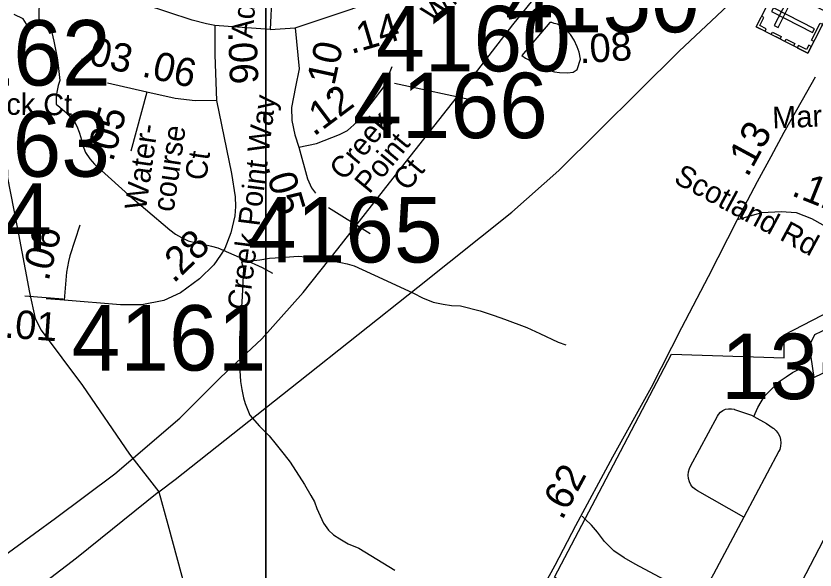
# Model space of a CAD drawing. Extents: x 1662474 to 1856135, y 779280 to 917889.
# Drawn here: x 1729937 to 1733452, y 821591 to 824030 of the extents above; entities that cross this region are included whole.
import ezdxf

# ---------------------------------------------------------------- set-up
doc = ezdxf.new("R2010")
doc.units = 0
for name, color, linetype in [('Cogo Default Point CELL', 7, 'Continuous'), ('Exist Boundary Political City Limit New', 7, 'Continuous'), ('Exist Cultural Cemetery CELL', 7, 'Continuous'), ('Exist Hydrographic Creek Single Shore', 7, 'Continuous'), ('Exist Hydrographic Misc Water Feature', 7, 'Continuous'), ('Exist Hydrographic Pond Under 1500 Sq Ft', 7, 'Continuous'), ('Exist Railroad Mainline', 7, 'Continuous'), ('Exist Road Non-System Type 51', 7, 'Continuous'), ('Exist Road Secondary Mileage Tenths English Label', 7, 'Continuous'), ('Exist Road Secondary Type 51 Attributed', 7, 'Continuous'), ('Exist Road Secondary Type 51 Label', 7, 'Continuous'), ('Exist Utilities Electrical Transmission Line', 7, 'Continuous'), ('Map Preparation Boundary City Limit Buffer Line', 7, 'Continuous'), ('Map Preparation Inset Cut Line', 7, 'Continuous'), ('Prop DGN Element Guardrail', 7, 'Continuous')]:
    doc.layers.add(name, color=color, linetype=linetype)

msp = doc.modelspace()

# ---------------------------------------------------------------- linework, layer by layer
at = {"layer": 'Exist Boundary Political City Limit New'}
msp.add_lwpolyline([(1733426.5, 822577.8), (1733446.8, 822438.1), (1733605.6, 822515.4), (1733594.6, 822312.3), (1733581.6, 822072.1), (1733569, 821838.6), (1733565.1, 821768.3), (1733562.5, 821739.2), (1733560.6, 821718.8), (1733488.1, 821720.8), (1733162.1, 821094.5), (1733154.8, 821080.2), (1732306.9, 821560.4), (1732517.8, 821961.8), (1732821.5, 822541.1), (1733316.4, 822524.9), (1733316.6, 822626.2), (1733694.1, 822821.7), (1733713.4, 822787.2), (1733727.9, 822758.4), (1733450.4, 822626.2), (1733426.5, 822577.8)], dxfattribs=at)
at = {"layer": 'Exist Cultural Cemetery CELL'}
for points in [[(1733194, 823982.7), (1733284.6, 824160), (1733511.3, 824044.2), (1733420.7, 823866.9)], [(1733273.2, 823988.1), (1733289.8, 823979.6), (1733343.4, 824084.5), (1733326.7, 824093)], [(1733269.7, 824066.5), (1733261.2, 824049.9), (1733441.8, 823957.6), (1733450.3, 823974.2)], [(1733232.6, 823963), (1733237.7, 823973.1), (1733209.1, 823987.8), (1733227.5, 824023.9), (1733217.6, 824029), (1733194, 823982.7)], [(1733436.7, 823923.3), (1733475.3, 823998.8), (1733485.4, 823993.7), (1733446.8, 823918.1)], [(1733298.6, 823929.3), (1733260, 823949), (1733265.2, 823959.1), (1733303.8, 823939.4)], [(1733358.4, 823898.7), (1733319.9, 823918.4), (1733325.1, 823928.5), (1733363.6, 823908.8)], [(1733435.7, 823896.4), (1733425.5, 823901.6), (1733415.5, 823882), (1733379.5, 823900.4), (1733374.5, 823890.5), (1733420.7, 823866.9)]]:
    msp.add_lwpolyline(points, close=True, dxfattribs=at)
at = {"layer": 'Exist Hydrographic Creek Single Shore'}
msp.add_lwpolyline([(1729924.1, 824700), (1729937.5, 824692.7), (1729957.4, 824682.9), (1729964, 824670.1), (1729973.1, 824638.1), (1729992.9, 824578.8), (1729998.9, 824551.2), (1730012.8, 824526.6), (1730017, 824481.6), (1730032, 824339.7), (1730040.1, 824254.4), (1730040.9, 824204.2), (1730039.2, 824112.4), (1730037.2, 824016.1), (1730031.1, 823999.8), (1730007.8, 823974.8), (1729995.2, 823979.3), (1729983.9, 823994.5), (1729968.8, 824017.4), (1729929.6, 824036)], dxfattribs=at)
at = {"layer": 'Exist Hydrographic Misc Water Feature'}
for points in [[(1730089.7, 823976.5), (1730103, 823918.7), (1730118.4, 823846.2), (1730122.1, 823812.4), (1730129.3, 823745.9), (1730123.1, 823723.8), (1730118.8, 823702.6), (1730114.5, 823678.1), (1730114.1, 823641.9), (1730130.1, 823628.5), (1730152.1, 823610), (1730191.6, 823569.8), (1730205.4, 823545.7), (1730215.2, 823519.2), (1730222.8, 823495.3), (1730228.5, 823467.3), (1730242.3, 823429.2), (1730262, 823401), (1730281.9, 823378.4), (1730313.6, 823349.9), (1730432.4, 823243.2), (1730506.2, 823180.2), (1730613.4, 823089.4), (1730639.1, 823069.2), (1730664.9, 823054.6), (1730694.8, 823040.1), (1730730.9, 823032), (1730760.9, 823025.7), (1730796.9, 823017.5), (1730824.6, 823009.5), (1730942.5, 822957.9), (1731020, 822923.5), (1731065.6, 822898)], [(1730929.5, 822948.1), (1730937.7, 822919.2), (1730932.4, 822794.6), (1730923, 822656.9), (1730920.3, 822608.6), (1730919.9, 822570.8), (1730921.1, 822469.1), (1730924.6, 822420.6), (1730930.1, 822385.2), (1730937.7, 822348.9), (1730945.7, 822325), (1730965.2, 822272.8), (1731008.9, 822224.4), (1731050.3, 822181.7), (1731081.9, 822143.3), (1731117.6, 822099.1), (1731143.4, 822066.5), (1731206.1, 821967.7), (1731234, 821919.5), (1731249.6, 821891.3), (1731261.3, 821861.5), (1731275, 821829.2), (1731290.6, 821796.8), (1731312.4, 821766.9), (1731334.3, 821746.8), (1731362, 821728.1), (1731398.1, 821706.1), (1731445.8, 821687.8), (1731603.1, 821590.3)], [(1730929.5, 822948.1), (1730943.9, 822948.7), (1731010.1, 822956.4), (1731052.1, 822963.7), (1731102.2, 822967.6), (1731178.5, 822972.6), (1731212.5, 822970.2), (1731246.5, 822965.5), (1731274.6, 822961.6), (1731366.5, 822945), (1731394.4, 822938.7), (1731424.3, 822929.9), (1731550, 822873.1), (1731685.6, 822809.7), (1731725.3, 822789.2), (1731773.1, 822770.9), (1731817, 822761.8), (1731853.3, 822756.2), (1731893.3, 822753.7), (1731979, 822732.3), (1732040.9, 822712.2), (1732086.6, 822695.6), (1732184.7, 822658.3), (1732242.3, 822631.7), (1732322, 822594.8), (1732356.1, 822582.7)]]:
    msp.add_lwpolyline(points, dxfattribs=at)
at = {"layer": 'Exist Hydrographic Pond Under 1500 Sq Ft'}
msp.add_lwpolyline([(1732161.9, 823856.3), (1732177.9, 823844.5), (1732205.8, 823829.9), (1732227.8, 823813.9), (1732255.9, 823801.9), (1732279.8, 823791.6), (1732305.7, 823783.7), (1732327.8, 823781.5), (1732363.7, 823779.2), (1732387.9, 823782.8), (1732406, 823794.7), (1732420.3, 823840.4), (1732414.6, 823870.9), (1732406.6, 823894.8), (1732392.6, 823923), (1732377, 823948.8), (1732363.1, 823961.3), (1732347.3, 823977.3), (1732331.3, 823987.5), (1732319.2, 823993.5), (1732305.1, 823997), (1732295.2, 824001.3), (1732285.2, 824001.5), (1732161.9, 823856.3)], dxfattribs=at)
at = {"layer": 'Exist Railroad Mainline'}
msp.add_lwpolyline([(1729832.8, 821616.9), (1730111.3, 821819.9), (1730371.6, 822015.1), (1730658.5, 822260.2), (1730836.6, 822438.5), (1731018.8, 822608.6), (1731201, 822812.6), (1731353.2, 823005.2), (1731649.6, 823384.2), (1731878.9, 823675.8), (1732122.6, 823991.2), (1732418.8, 824358.4), (1732709, 824711.1), (1733015.2, 825088.1), (1733226.3, 825353.9)], dxfattribs=at)
at = {"layer": 'Exist Road Non-System Type 51'}
msp.add_line((1730144.5, 822783.8), (1729976, 822796.6), dxfattribs=at)
for points in [[(1733183.4, 822267.2), (1733200.8, 822306.9), (1733230.2, 822356.5), (1733270.4, 822396.7), (1733294.6, 822420.9), (1733325.4, 822442.2), (1733353.5, 822461), (1733385.6, 822477.1), (1733407.1, 822485.2)], [(1733139, 821823.5), (1732935, 821939.2), (1732926.2, 821945.1), (1732915.2, 821955.1), (1732906.2, 821966.9), (1732899.6, 821980.2), (1732895.5, 821994.6), (1732894.1, 822009.4), (1732895.5, 822024.2), (1732899.6, 822038.6), (1732903.9, 822047.9), (1733023.8, 822269.2), (1733028.1, 822276.2), (1733036.9, 822285.8), (1733047.4, 822293.4), (1733059.2, 822298.8), (1733072, 822301.4), (1733085, 822301.4), (1733096.9, 822299), (1733098.5, 822298.4), (1733173.2, 822272.9), (1733183.4, 822267.2)], [(1733183.4, 822267.2), (1733239.6, 822235.7), (1733268, 822216.1), (1733270.9, 822214), (1733281.6, 822204.2), (1733290.5, 822192.6), (1733297, 822179.5), (1733301, 822165.4), (1733302.4, 822150.9), (1733301, 822136.4), (1733297, 822122.4), (1733293.1, 822113.9), (1733139, 821823.5)], [(1732940.2, 821457.4), (1732920.9, 821472.1), (1732834.5, 821524.4), (1732660.9, 821617.7), (1732613.4, 821644.7), (1732566.9, 821676.4), (1732525.9, 821717.4), (1732495.6, 821757.2), (1732469.1, 821788.4), (1732440.2, 821816.4), (1732427.4, 821828.8)], [(1733139, 821823.5), (1733005.9, 821572.8), (1732992.4, 821550.2), (1732976, 821521.1), (1732940.2, 821457.4)]]:
    msp.add_lwpolyline(points, dxfattribs=at)
at = {"layer": 'Exist Road Secondary Type 51 Attributed'}
for points in [[(1731069.4, 824277.8), (1731055, 823970.1)], [(1730812.2, 823987.9), (1730775.9, 823996.1), (1730712, 824011.2), (1730604.7, 824046.8), (1730501.7, 824080.8), (1730442.7, 824110.3)], [(1731165.7, 823977.5), (1731397.8, 824056.1), (1731571.5, 824117.6), (1731660, 824125), (1731755.9, 824095.5), (1731837.1, 824043.9)], [(1730812.2, 823987.9), (1730811.6, 823940.7), (1730811.6, 823859.5), (1730819, 823658.3)], [(1731055, 823970.1), (1730871.2, 823983.2), (1730812.2, 823987.9)], [(1731055, 823970.1), (1731165.7, 823977.5)], [(1731165.7, 823977.5), (1731183.4, 823797.2), (1731166.2, 823718.1), (1731149.6, 823627.5), (1731151.2, 823570.5), (1731163.8, 823507.1), (1731181.9, 823452.9)], [(1731181.9, 823452.9), (1731258.6, 823468.9), (1731292.6, 823481.5), (1731360.7, 823508.2), (1731395.2, 823525.6), (1731438.7, 823564.6), (1731556.7, 823719.4), (1731592.7, 823808.2)], [(1733111.7, 823133.8), (1733200, 823300.9), (1733259.3, 823412), (1733316.1, 823518.2), (1733397.6, 823661.3), (1733454.4, 823762.5)], [(1730513.2, 823694.7), (1730339.4, 823734.2)], [(1730513.2, 823694.7), (1730442.4, 823435.7)], [(1730819, 823658.3), (1730725.9, 823656.3), (1730636.8, 823666.4), (1730513.2, 823694.7)], [(1730819, 823658.3), (1730885.8, 823336.6), (1730901.9, 823234.7), (1730902.7, 823191.4), (1730899.9, 823150.9), (1730881.9, 823075), (1730855.9, 823007.1), (1730837, 822977), (1730808, 822934.3), (1730744.5, 822872.9), (1730661.2, 822811.4), (1730587.8, 822777.7), (1730490.7, 822757.9), (1730397.5, 822757.9), (1730148.6, 822779.2)], [(1731181.9, 823452.9), (1731218.8, 823312.7), (1731236.9, 823273.2), (1731254, 823249.7)], [(1733111.7, 823133.8), (1733218.6, 823165), (1733303.2, 823169.4), (1733370, 823165), (1733436.8, 823138.3), (1733486.2, 823110.7), (1733527.8, 823071.7), (1733585, 823019.7), (1733618.8, 822983.3), (1733647.4, 822946.9), (1733668.2, 822918.3)], [(1731344.2, 820425.6), (1731465.7, 820551), (1731670.8, 820763.5), (1731881, 820987.7), (1732013.4, 821129.2), (1732080.7, 821211.9), (1732134.1, 821285.5), (1732215.4, 821440.4), (1732308.9, 821612), (1732400.4, 821787.2), (1732563, 822089.4), (1732732.8, 822395.7), (1732866.4, 822658.6), (1732984.3, 822883.3), (1733111.7, 823133.8)], [(1730217.2, 823109.6), (1730174.4, 822975), (1730167.6, 822949.4), (1730159, 822902.8), (1730148.6, 822779.2)], [(1730148.6, 822779.2), (1730070.5, 822784.7)]]:
    msp.add_lwpolyline(points, dxfattribs=at)
at = {"layer": 'Exist Road Secondary Type 51 Label'}
for points in [[(1731970.6, 823653.2), (1731602.1, 823733.2)], [(1731970.6, 823653.2), (1731602.1, 823733.2)], [(1731495.3, 823071.5), (1731312.6, 823185.4)], [(1731495.3, 823071.5), (1731312.6, 823185.4)]]:
    msp.add_lwpolyline(points, dxfattribs=at)
at = {"layer": 'Exist Utilities Electrical Transmission Line'}
for points in [[(1730565.2, 821935.3), (1730637, 821989.3), (1731180, 822419.9), (1731704.9, 822836.6), (1732118.8, 823166.5), (1732325.1, 823350.4), (1732855.2, 823875.1), (1733306.3, 824300.7), (1733716.8, 824700.5), (1734297.2, 825244.8), (1734891.9, 825804.6), (1735565.4, 826444), (1736170.1, 827026), (1736714.2, 827536.6), (1737159, 827958.1), (1737697.3, 828480.8), (1738178.6, 828946), (1738682.2, 829427), (1739214.1, 829931.6), (1739728.1, 830438.6), (1740322.8, 831008.6)], [(1729803.5, 823803), (1729944.1, 823093.2), (1729997.2, 822812.3), (1730021.9, 822698.2), (1730047.5, 822647.8), (1730229, 822403.8), (1730436, 822101.5), (1730565.2, 821935.3)], [(1730565.2, 821935.3), (1730202.7, 821643.6), (1729725.3, 821278.5)], [(1730565.2, 821935.3), (1730605.1, 821792.3), (1730666.3, 821564.7), (1730814.4, 820995), (1730914.8, 820645.8), (1730956.9, 820475.3)]]:
    msp.add_lwpolyline(points, dxfattribs=at)
at = {"layer": 'Map Preparation Boundary City Limit Buffer Line'}
msp.add_lwpolyline([(1733426.5, 822577.8), (1733446.8, 822438.1), (1733605.6, 822515.4), (1733594.6, 822312.3), (1733581.6, 822072.1), (1733569, 821838.6), (1733565.1, 821768.3), (1733562.5, 821739.2), (1733560.6, 821718.8), (1733488.1, 821720.8), (1733162.1, 821094.5), (1733154.8, 821080.2), (1732306.9, 821560.4), (1732517.8, 821961.8), (1732821.5, 822541.1), (1733316.4, 822524.9), (1733316.6, 822626.2), (1733694.1, 822821.7), (1733713.4, 822787.2), (1733727.9, 822758.4), (1733450.4, 822626.2), (1733426.5, 822577.8)], dxfattribs=at)
at = {"layer": 'Map Preparation Inset Cut Line'}
for points in [[(1731035.7, 782767.4), (1668486.3, 782767.4), (1668486.3, 826588.1), (1731035.7, 826588.1)], [(1793585.1, 782767.4), (1731035.7, 782767.4), (1731035.7, 826588.1), (1793585.1, 826588.1)]]:
    msp.add_lwpolyline(points, close=True, dxfattribs=at)

# ---------------------------------------------------------------- texts
at = {"layer": 'Cogo Default Point CELL'}
for s, p in [('4150', (1732088.2, 823958.2)), ('4160', (1731521.4, 823786.4)), ('4162', (1729496.8, 823724)), ('4166', (1731420, 823492.4)), ('4163', (1729493.7, 823322.6)), ('4164', (1729238.5, 823005.7)), ('4165', (1730957.4, 822945)), ('4161', (1730181.9, 822469.3)), ('1366', (1733038, 822343.4))]:
    msp.add_text(s, height=288, dxfattribs=at).set_placement(p)
at = {"layer": 'Exist Road Secondary Mileage Tenths English Label'}
for s, rotation, p in [('.08', 3.7393, (1732418.4, 823821.3)), ('.12', 36.8558, (1731247.5, 823497.2)), ('.13', 61.501, (1733155.4, 823316.4)), ('.05', 286.6865, (1731027.9, 823366.7))]:
    msp.add_text(s, height=125, rotation=rotation, dxfattribs=at).set_placement(p)
at = {"layer": 'Exist Road Secondary Type 51 Label'}
for s, rotation, p in [('Adams Farm Prky', 84.9604, (1730976.9, 823928.2)), ('Whitley Way', 43.174, (1731775.5, 823990.7)), ('Westlock Ct', 359.4247, (1729505.8, 823599.2)), ('Creek Point Way', 82.7509, (1730960.6, 822730.5)), ('Marion Elsie Dr', 2.3756, (1733266.2, 823534.8)), ('Creek ', 50.4192, (1731380.8, 823300.8)), ('Water-', 81.8744, (1730508.2, 823171.6)), ('course', 81.8744, (1730630.4, 823164.4)), ('Point ', 50.4192, (1731491.4, 823243.1)), (' Ct', 81.8744, (1730768.4, 823267.5)), ('Ct', 50.4192, (1731659.1, 823254.5)), ('Scotland Rd', 331.6613, (1732825.6, 823298.9))]:
    msp.add_text(s, height=95, rotation=rotation, dxfattribs=at).set_placement(p)
at = {"layer": 'Prop DGN Element Guardrail'}
for s, rotation, p in [('.14', 16.6346, (1731411.7, 823861.6)), ('.03', 347.2157, (1730206.6, 823828)), ('.06', 272.114, (1730870.4, 823959.9)), ('.10', 77.7914, (1731327.7, 823675)), ('.06', 347.0824, (1730486.3, 823765)), ('.05', 74.6975, (1730363.6, 823384.8)), ('.12', 338.2082, (1733343.8, 823241.7)), ('.06', 75.2618, (1730079.4, 822859.4)), ('.28', 44.0718, (1730631.1, 822850.1)), ('.01', 355.9856, (1729883.6, 822614.6)), ('.62', 61.7169, (1732340, 821806.9))]:
    msp.add_text(s, height=125, rotation=rotation, dxfattribs=at).set_placement(p)

doc.saveas('drawing.dxf')
